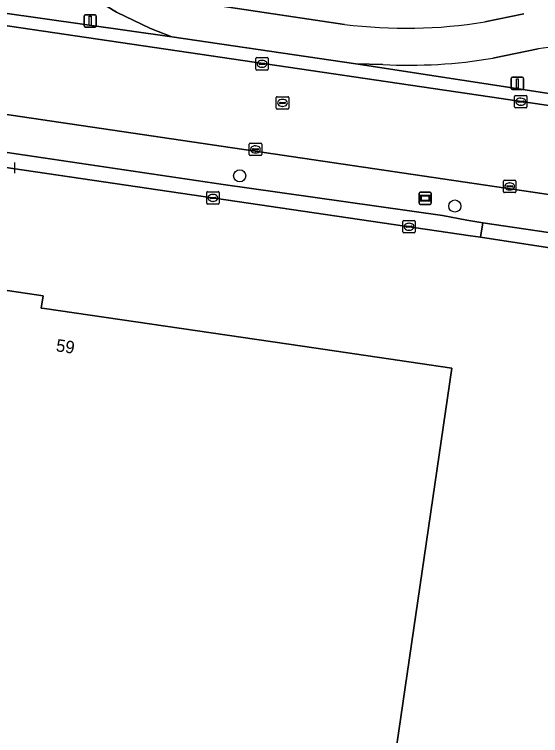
# Model space of a CAD drawing. Extents: x 163683 to 164494, y 382709 to 383872.
# Drawn here: x 163976.8 to 164019.2, y 382871.2 to 382929.4 of the extents above; entities that cross this region are included whole.
import ezdxf

# ---------------------------------------------------------------- set-up
doc = ezdxf.new("R2010")
doc.units = 0
for name, color, linetype in [('IMGEO_Berm_groen', 7, 'Continuous'), ('IMGEO_Boom', 7, 'Continuous'), ('IMGEO_Erf', 7, 'Continuous'), ('IMGEO_Fietspad_gesloten', 7, 'Continuous'), ('IMGEO_Groenvoorziening', 7, 'Continuous'), ('IMGEO_Kolk', 7, 'Continuous'), ('IMGEO_Lichtmast', 7, 'Continuous'), ('IMGEO_Pand', 7, 'Continuous'), ('IMGEO_Pand_nummerreeks', 7, 'Continuous'), ('IMGEO_Parkeervlak_open', 7, 'Continuous'), ('IMGEO_Rijbaan_lokaal_gesloten', 7, 'Continuous'), ('IMGEO_Rioolput', 7, 'Continuous'), ('IMGEO_Voetpad_open', 7, 'Continuous'), ('IMGEO_Wegwijzer', 7, 'Continuous')]:
    doc.layers.add(name, color=color, linetype=linetype)

msp = doc.modelspace()

# ---------------------------------------------------------------- linework, layer by layer
at = {"layer": 'IMGEO_Berm_groen'}
for points in [[(163977.61, 382933.565), (163972.719, 382934.26), (163972.455, 382932.414), (163974.035, 382930.016), (163975.632, 382929.767), (163975.61, 382929.557), (163989.459, 382927.606), (163987.76, 382928.269), (163985.007, 382929.591), (163980.275, 382932.495)], [(164018.998, 382926.621), (164015.338, 382925.885)], [(164006.479, 382925.375), (164004.308, 382925.42), (164021.439, 382922.798), (164021.489, 382922.998), (164022.745, 382922.805), (164025.341, 382924.645), (164025.619, 382926.481)]]:
    msp.add_lwpolyline(points, dxfattribs=at)
for centre, radius, start, end in [((164021.816, 382911.886), 15.002, 88.24642, 100.82637), ((164008.666, 382964.589), 39.275, 266.80827, 279.78133)]:
    msp.add_arc(centre, radius, start, end, dxfattribs=at)
at = {"layer": 'IMGEO_Boom'}
for centre in [(163994.942, 382916.385), (164012.282, 382913.951)]:
    msp.add_circle(centre, 0.489, dxfattribs=at)
at = {"layer": 'IMGEO_Erf'}
msp.add_lwpolyline([(163975.663, 382907.227), (163979.097, 382906.716), (163978.951, 382905.725), (163979.218, 382905.686), (164000, 382902.636), (164012.048, 382900.868), (164006.907, 382865.716), (164005.059, 382853.081), (164003.756, 382844.168), (164022.71, 382841.366), (164032.619, 382908.731), (164025.681, 382909.691), (164014.357, 382911.43), (164013.553, 382911.549), (163971.344, 382917.77)], dxfattribs=at)
at = {"layer": 'IMGEO_Fietspad_gesloten'}
for points in [[(163980.275, 382932.495), (163985.007, 382929.591), (163987.76, 382928.269), (163989.459, 382927.606), (164004.308, 382925.42), (164006.479, 382925.375)], [(164003.391, 382928.606), (163991.702, 382930.348)], [(164017.857, 382929.469), (164014.694, 382928.806)], [(164015.338, 382925.885), (164018.998, 382926.621)]]:
    msp.add_lwpolyline(points, dxfattribs=at)
for centre, radius, start, end in [((164008.348, 382967.934), 39.64, 262.8157, 279.21172), ((164021.816, 382911.886), 15.002, 88.24642, 100.82637), ((164008.666, 382964.589), 39.275, 266.80827, 279.78133)]:
    msp.add_arc(centre, radius, start, end, dxfattribs=at)
at = {"layer": 'IMGEO_Groenvoorziening'}
for points in [[(163991.702, 382930.348), (164003.391, 382928.606)], [(164014.694, 382928.806), (164017.857, 382929.469)]]:
    msp.add_lwpolyline(points, dxfattribs=at)
msp.add_arc((164008.348, 382967.934), 39.64, 262.8157, 279.21172, dxfattribs=at)
at = {"layer": 'IMGEO_Kolk'}
for p, q in [((163996.239, 382924.996), (163996.239, 382925.848)), ((163996.314, 382925.922), (163997.166, 382925.922)), ((163996.498, 382925.416), (163996.498, 382925.428)), ((163996.541, 382925.465), (163996.939, 382925.465)), ((163996.727, 382925.702), (163996.752, 382925.702)), ((163996.982, 382925.428), (163996.982, 382925.416)), ((163997.24, 382925.848), (163997.24, 382924.996)), ((163997.166, 382924.922), (163996.314, 382924.922)), ((163996.936, 382925.379), (163996.538, 382925.379)), ((163996.75, 382925.142), (163996.725, 382925.142)), ((164017.097, 382921.945), (164017.097, 382922.797)), ((164017.172, 382922.871), (164018.024, 382922.871)), ((164017.585, 382922.651), (164017.61, 382922.651)), ((164018.098, 382922.797), (164018.098, 382921.945)), ((164017.356, 382922.365), (164017.356, 382922.377)), ((164017.794, 382922.328), (164017.396, 382922.328)), ((164017.399, 382922.414), (164017.797, 382922.414)), ((164017.608, 382922.091), (164017.583, 382922.091)), ((164017.84, 382922.377), (164017.84, 382922.365)), ((164018.024, 382921.871), (164017.172, 382921.871)), ((163995.788, 382919.025), (163996.64, 382919.025)), ((163995.713, 382918.099), (163995.713, 382918.951)), ((163995.972, 382918.519), (163995.972, 382918.531)), ((163996.41, 382918.482), (163996.012, 382918.482)), ((163996.015, 382918.568), (163996.413, 382918.568)), ((163996.201, 382918.805), (163996.226, 382918.805)), ((163996.456, 382918.531), (163996.456, 382918.519)), ((163996.714, 382918.951), (163996.714, 382918.099)), ((163996.64, 382918.025), (163995.788, 382918.025)), ((163996.224, 382918.245), (163996.199, 382918.245)), ((163976.784, 382917.469), (163976.784, 382916.617)), ((164016.203, 382915.109), (164016.203, 382915.961)), ((164016.278, 382916.035), (164017.13, 382916.035)), ((164016.462, 382915.529), (164016.462, 382915.541)), ((164016.505, 382915.578), (164016.903, 382915.578)), ((164016.691, 382915.815), (164016.716, 382915.815)), ((164016.946, 382915.541), (164016.946, 382915.529)), ((164017.204, 382915.961), (164017.204, 382915.109)), ((163992.283, 382914.185), (163992.283, 382915.037)), ((163992.358, 382915.111), (163993.21, 382915.111)), ((163993.284, 382915.037), (163993.284, 382914.185)), ((164017.13, 382915.035), (164016.278, 382915.035)), ((164016.9, 382915.492), (164016.502, 382915.492)), ((164016.714, 382915.255), (164016.689, 382915.255)), ((163992.542, 382914.605), (163992.542, 382914.617)), ((163992.98, 382914.568), (163992.582, 382914.568)), ((163992.585, 382914.654), (163992.983, 382914.654)), ((163992.771, 382914.891), (163992.796, 382914.891)), ((163993.026, 382914.617), (163993.026, 382914.605)), ((163993.21, 382914.111), (163992.358, 382914.111)), ((163992.794, 382914.331), (163992.769, 382914.331)), ((164008.089, 382911.859), (164008.089, 382912.711)), ((164008.164, 382912.785), (164009.016, 382912.785)), ((164009.09, 382912.711), (164009.09, 382911.859)), ((164008.348, 382912.279), (164008.348, 382912.291)), ((164008.786, 382912.242), (164008.388, 382912.242)), ((164008.391, 382912.328), (164008.789, 382912.328)), ((164008.577, 382912.565), (164008.602, 382912.565)), ((164008.832, 382912.291), (164008.832, 382912.279)), ((164009.016, 382911.785), (164008.164, 382911.785)), ((164008.6, 382912.005), (164008.575, 382912.005))]:
    msp.add_line(p, q, dxfattribs=at)
for points in [[(163996.239, 382924.996), (163996.239, 382925.848)], [(163996.314, 382925.922), (163997.166, 382925.922)], [(163997.24, 382925.848), (163997.24, 382924.996)], [(163997.166, 382924.922), (163996.314, 382924.922)], [(164017.097, 382921.945), (164017.097, 382922.797)], [(164017.172, 382922.871), (164018.024, 382922.871)], [(164018.098, 382922.797), (164018.098, 382921.945)], [(164018.024, 382921.871), (164017.172, 382921.871)], [(163995.788, 382919.025), (163996.64, 382919.025)], [(163995.713, 382918.099), (163995.713, 382918.951)], [(163996.714, 382918.951), (163996.714, 382918.099)], [(163996.64, 382918.025), (163995.788, 382918.025)], [(163976.784, 382917.469), (163976.784, 382916.617)], [(164016.203, 382915.109), (164016.203, 382915.961)], [(164016.278, 382916.035), (164017.13, 382916.035)], [(164017.204, 382915.961), (164017.204, 382915.109)], [(163992.283, 382914.185), (163992.283, 382915.037)], [(163992.358, 382915.111), (163993.21, 382915.111)], [(163993.284, 382915.037), (163993.284, 382914.185)], [(164017.13, 382915.035), (164016.278, 382915.035)], [(163993.21, 382914.111), (163992.358, 382914.111)], [(164008.089, 382911.859), (164008.089, 382912.711)], [(164008.164, 382912.785), (164009.016, 382912.785)], [(164009.09, 382912.711), (164009.09, 382911.859)], [(164009.016, 382911.785), (164008.164, 382911.785)]]:
    msp.add_lwpolyline(points, dxfattribs=at)
for centre, radius, start, end in [((163996.316, 382925.846), 0.0765, 91.55205, 178.44795), ((163996.316, 382925.846), 0.0765, 91.55205, 178.44795), ((163996.538, 382925.425), 0.0403, 85.87752, 175.75265), ((163996.535, 382925.415), 0.0366, 178.93798, 274.71019), ((163996.939, 382925.422), 0.043, 264.86636, 352.45326), ((163996.943, 382925.427), 0.0386, 1.73085, 96.63898), ((163997.164, 382925.846), 0.0765, 1.55205, 88.44795), ((163997.164, 382925.846), 0.0765, 1.55205, 88.44795), ((163996.316, 382924.998), 0.0765, 181.55205, 268.44795), ((163996.316, 382924.998), 0.0765, 181.55205, 268.44795), ((163997.164, 382924.998), 0.0765, 271.55205, 358.44795), ((163997.164, 382924.998), 0.0765, 271.55205, 358.44795), ((164017.174, 382922.795), 0.0765, 91.55205, 178.44795), ((164017.174, 382922.795), 0.0765, 91.55205, 178.44795), ((164018.022, 382922.795), 0.0765, 1.55205, 88.44795), ((164018.022, 382922.795), 0.0765, 1.55205, 88.44795), ((164017.174, 382921.947), 0.0765, 181.55205, 268.44795), ((164017.174, 382921.947), 0.0765, 181.55205, 268.44795), ((164017.396, 382922.374), 0.0403, 85.87752, 175.75265), ((164017.393, 382922.364), 0.0366, 178.93798, 274.71019), ((164017.797, 382922.371), 0.043, 264.86636, 352.45326), ((164017.801, 382922.376), 0.0386, 1.73085, 96.63898), ((164018.022, 382921.947), 0.0765, 271.55205, 358.44795), ((164018.022, 382921.947), 0.0765, 271.55205, 358.44795), ((163995.79, 382918.949), 0.0765, 91.55205, 178.44795), ((163995.79, 382918.949), 0.0765, 91.55205, 178.44795), ((163996.638, 382918.949), 0.0765, 1.55205, 88.44795), ((163996.638, 382918.949), 0.0765, 1.55205, 88.44795), ((163996.012, 382918.528), 0.0403, 85.87752, 175.75265), ((163996.009, 382918.518), 0.0366, 178.93798, 274.71019), ((163996.413, 382918.525), 0.043, 264.86636, 352.45326), ((163996.417, 382918.53), 0.0386, 1.73085, 96.63898), ((163995.79, 382918.101), 0.0765, 181.55205, 268.44795), ((163995.79, 382918.101), 0.0765, 181.55205, 268.44795), ((163996.638, 382918.101), 0.0765, 271.55205, 358.44795), ((163996.638, 382918.101), 0.0765, 271.55205, 358.44795), ((164016.28, 382915.959), 0.0765, 91.55205, 178.44795), ((164016.28, 382915.959), 0.0765, 91.55205, 178.44795), ((164016.502, 382915.538), 0.0403, 85.87752, 175.75265), ((164016.499, 382915.528), 0.0366, 178.93798, 274.71019), ((164016.903, 382915.535), 0.043, 264.86636, 352.45326), ((164016.907, 382915.54), 0.0386, 1.73085, 96.63898), ((164017.128, 382915.959), 0.0765, 1.55205, 88.44795), ((164017.128, 382915.959), 0.0765, 1.55205, 88.44795), ((163992.36, 382915.035), 0.0765, 91.55205, 178.44795), ((163992.36, 382915.035), 0.0765, 91.55205, 178.44795), ((163993.208, 382915.035), 0.0765, 1.55205, 88.44795), ((163993.208, 382915.035), 0.0765, 1.55205, 88.44795), ((164016.28, 382915.111), 0.0765, 181.55205, 268.44795), ((164016.28, 382915.111), 0.0765, 181.55205, 268.44795), ((164017.128, 382915.111), 0.0765, 271.55205, 358.44795), ((164017.128, 382915.111), 0.0765, 271.55205, 358.44795), ((163992.582, 382914.614), 0.0403, 85.87752, 175.75265), ((163992.579, 382914.604), 0.0366, 178.93798, 274.71019), ((163992.983, 382914.611), 0.043, 264.86636, 352.45326), ((163992.987, 382914.616), 0.0386, 1.73085, 96.63898), ((163992.36, 382914.187), 0.0765, 181.55205, 268.44795), ((163992.36, 382914.187), 0.0765, 181.55205, 268.44795), ((163993.208, 382914.187), 0.0765, 271.55205, 358.44795), ((163993.208, 382914.187), 0.0765, 271.55205, 358.44795), ((164008.166, 382912.709), 0.0765, 91.55205, 178.44795), ((164008.166, 382912.709), 0.0765, 91.55205, 178.44795), ((164009.014, 382912.709), 0.0765, 1.55205, 88.44795), ((164009.014, 382912.709), 0.0765, 1.55205, 88.44795), ((164008.388, 382912.288), 0.0403, 85.87752, 175.75265), ((164008.385, 382912.278), 0.0366, 178.93798, 274.71019), ((164008.789, 382912.285), 0.043, 264.86636, 352.45326), ((164008.793, 382912.29), 0.0386, 1.73085, 96.63898), ((164008.166, 382911.861), 0.0765, 181.55205, 268.44795), ((164008.166, 382911.861), 0.0765, 181.55205, 268.44795), ((164009.014, 382911.861), 0.0765, 271.55205, 358.44795), ((164009.014, 382911.861), 0.0765, 271.55205, 358.44795)]:
    msp.add_arc(centre, radius, start, end, dxfattribs=at)
for centre, major_axis, ratio, start_param, end_param in [((163996.726, 382925.422), (-0.387, 0.002), 0.722429, 4.712389, 7.853982), ((163996.751, 382925.422), (-0.39, 0.002), 0.717154, 1.570796, 4.712389), ((164017.584, 382922.371), (-0.387, 0.002), 0.722429, 4.712389, 7.853982), ((164017.609, 382922.371), (-0.39, 0.002), 0.717154, 1.570796, 4.712389), ((163996.2, 382918.525), (-0.387, 0.002), 0.722429, 4.712389, 7.853982), ((163996.225, 382918.525), (-0.39, 0.002), 0.717154, 1.570796, 4.712389), ((164016.69, 382915.535), (-0.387, 0.002), 0.722429, 4.712389, 7.853982), ((164016.715, 382915.535), (-0.39, 0.002), 0.717154, 1.570796, 4.712389), ((163992.77, 382914.611), (-0.387, 0.002), 0.722429, 4.712389, 7.853982), ((163992.795, 382914.611), (-0.39, 0.002), 0.717154, 1.570796, 4.712389), ((164008.576, 382912.285), (-0.387, 0.002), 0.722429, 4.712389, 7.853982), ((164008.601, 382912.285), (-0.39, 0.002), 0.717154, 1.570796, 4.712389)]:
    msp.add_ellipse(centre, major_axis=major_axis, ratio=ratio, start_param=start_param, end_param=end_param, dxfattribs=at)
at = {"layer": 'IMGEO_Lichtmast'}
for p, q in [((163982.392, 382928.483), (163982.392, 382929.283)), ((163982.392, 382929.283), (163982.392, 382928.483)), ((163982.492, 382929.383), (163983.282, 382929.383)), ((163983.282, 382929.383), (163982.492, 382929.383)), ((163983.382, 382929.283), (163983.382, 382928.483)), ((163983.382, 382928.483), (163983.382, 382929.283)), ((163983.282, 382928.383), (163982.492, 382928.383)), ((163982.492, 382928.383), (163983.282, 382928.383)), ((164016.825, 382923.444), (164016.825, 382924.244)), ((164016.825, 382924.244), (164016.825, 382923.444)), ((164016.925, 382924.344), (164017.715, 382924.344)), ((164017.715, 382924.344), (164016.925, 382924.344)), ((164017.815, 382924.244), (164017.815, 382923.444)), ((164017.815, 382923.444), (164017.815, 382924.244)), ((164017.715, 382923.344), (164016.925, 382923.344)), ((164016.925, 382923.344), (164017.715, 382923.344))]:
    msp.add_line(p, q, dxfattribs=at)
for points in [[(163982.812, 382929.258), (163982.962, 382929.258), (163982.962, 382928.508), (163982.812, 382928.508), (163982.812, 382929.258)], [(164017.245, 382924.219), (164017.395, 382924.219), (164017.395, 382923.469), (164017.245, 382923.469), (164017.245, 382924.219)]]:
    msp.add_lwpolyline(points, dxfattribs=at)
for centre, start, end in [((163982.492, 382929.283), 90, 180), ((163982.492, 382929.283), 90, 180), ((163983.282, 382929.283), 0, 90), ((163983.282, 382929.283), 360, 90), ((163982.492, 382928.483), 180, 270), ((163982.492, 382928.483), 180, 270), ((163983.282, 382928.483), 270, 0), ((163983.282, 382928.483), 270, 0), ((164016.925, 382924.244), 90, 180), ((164016.925, 382924.244), 90, 180), ((164017.715, 382924.244), 0, 90), ((164017.715, 382924.244), 360, 90), ((164016.925, 382923.444), 180, 270), ((164016.925, 382923.444), 180, 270), ((164017.715, 382923.444), 270, 0), ((164017.715, 382923.444), 270, 0)]:
    msp.add_arc(centre, 0.1, start, end, dxfattribs=at)
at = {"layer": 'IMGEO_Pand'}
msp.add_lwpolyline([(164012.048, 382900.868), (164000, 382902.636), (163979.218, 382905.686), (163978.951, 382905.725), (163979.097, 382906.716), (163975.663, 382907.227), (163975.833, 382908.309), (163968.409, 382908.235), (163968.213, 382908.233), (163968.087, 382907.351), (163957.239, 382908.899), (163957.203, 382908.649), (163954.969, 382893.263), (163951.338, 382867.969), (163948.745, 382852.096), (164000, 382844.709), (164003.756, 382844.168), (164005.059, 382853.081), (164006.907, 382865.716)], close=True, dxfattribs=at)
at = {"layer": 'IMGEO_Parkeervlak_open'}
for points in [[(164166.332, 382893.113), (164033.326, 382912.894), (164021.113, 382914.698), (163965.93, 382922.852)], [(163975.455, 382918.386), (163993.603, 382915.695), (163995.696, 382915.393), (164011.29, 382913.202), (164013.239, 382912.818), (164014.541, 382912.605), (164025.865, 382910.928), (164031.6, 382910.081), (164032.786, 382909.904), (164033.609, 382909.781), (164042.707, 382908.456), (164052.577, 382906.985), (164054.697, 382906.667), (164069.708, 382904.418), (164072.487, 382904.039), (164080.21, 382902.866), (164086.798, 382901.866)]]:
    msp.add_lwpolyline(points, dxfattribs=at)
at = {"layer": 'IMGEO_Rijbaan_lokaal_gesloten'}
msp.add_lwpolyline([(163919.071, 382929.775), (163929.575, 382928.223), (163934.445, 382927.503), (163949.269, 382925.313), (163960.027, 382923.724), (163965.93, 382922.852), (164021.113, 382914.698), (164033.326, 382912.894), (164166.332, 382893.113), (164171.815, 382892.288), (164171.848, 382892.493), (164173.872, 382892.164), (164174.911, 382898.979), (164170.414, 382899.665), (164165.758, 382900.346), (164148.504, 382902.921), (164136.237, 382904.741), (164091.335, 382911.423), (164079.7, 382913.184), (164033.425, 382920.068), (164021.948, 382921.76), (164021.301, 382921.855), (163975.435, 382928.591), (163963.827, 382930.3)], dxfattribs=at)
at = {"layer": 'IMGEO_Rioolput'}
for p, q in [((163997.892, 382921.846), (163997.892, 382922.698)), ((163997.967, 382922.772), (163998.819, 382922.772)), ((163998.38, 382922.552), (163998.405, 382922.552)), ((163998.893, 382922.698), (163998.893, 382921.846)), ((163998.151, 382922.266), (163998.151, 382922.278)), ((163998.589, 382922.229), (163998.191, 382922.229)), ((163998.194, 382922.315), (163998.592, 382922.315)), ((163998.403, 382921.992), (163998.378, 382921.992)), ((163998.635, 382922.278), (163998.635, 382922.266)), ((163998.819, 382921.772), (163997.967, 382921.772))]:
    msp.add_line(p, q, dxfattribs=at)
for points in [[(163997.892, 382921.846), (163997.892, 382922.698)], [(163997.967, 382922.772), (163998.819, 382922.772)], [(163998.893, 382922.698), (163998.893, 382921.846)], [(163998.819, 382921.772), (163997.967, 382921.772)]]:
    msp.add_lwpolyline(points, dxfattribs=at)
for centre, radius, start, end in [((163997.969, 382922.696), 0.0765, 91.55205, 178.44795), ((163997.969, 382922.696), 0.0765, 91.55205, 178.44795), ((163998.817, 382922.696), 0.0765, 1.55205, 88.44795), ((163998.817, 382922.696), 0.0765, 1.55205, 88.44795), ((163998.191, 382922.275), 0.0403, 85.87752, 175.75265), ((163998.188, 382922.265), 0.0366, 178.93798, 274.71019), ((163998.592, 382922.272), 0.043, 264.86636, 352.45326), ((163998.596, 382922.277), 0.0386, 1.73085, 96.63898), ((163997.969, 382921.848), 0.0765, 181.55205, 268.44795), ((163997.969, 382921.848), 0.0765, 181.55205, 268.44795), ((163998.817, 382921.848), 0.0765, 271.55205, 358.44795), ((163998.817, 382921.848), 0.0765, 271.55205, 358.44795)]:
    msp.add_arc(centre, radius, start, end, dxfattribs=at)
for centre, major_axis, ratio, start_param, end_param in [((163998.379, 382922.272), (-0.387, 0.002), 0.722429, 4.712389, 7.853982), ((163998.404, 382922.272), (-0.39, 0.002), 0.717154, 1.570796, 4.712389)]:
    msp.add_ellipse(centre, major_axis=major_axis, ratio=ratio, start_param=start_param, end_param=end_param, dxfattribs=at)
at = {"layer": 'IMGEO_Voetpad_open'}
for points in [[(163975.435, 382928.591), (164021.301, 382921.855), (164021.439, 382922.798), (164004.308, 382925.42), (163989.459, 382927.606), (163975.61, 382929.557)], [(163971.344, 382917.77), (164013.553, 382911.549), (164014.357, 382911.43), (164014.541, 382912.605), (164013.239, 382912.818), (164011.29, 382913.202), (163995.696, 382915.393), (163993.603, 382915.695), (163975.455, 382918.386), (163973.477, 382918.673), (163971.513, 382918.966)], [(164014.541, 382912.605), (164014.357, 382911.43), (164025.681, 382909.691), (164025.865, 382910.928)]]:
    msp.add_lwpolyline(points, close=True, dxfattribs=at)
at = {"layer": 'IMGEO_Wegwijzer'}
for p, q in [((164009.396, 382914.184), (164009.396, 382914.984)), ((164009.396, 382914.984), (164009.396, 382914.184)), ((164009.496, 382915.084), (164010.286, 382915.084)), ((164010.286, 382915.084), (164009.496, 382915.084)), ((164010.386, 382914.984), (164010.386, 382914.184)), ((164010.386, 382914.184), (164010.386, 382914.984)), ((164010.286, 382914.084), (164009.496, 382914.084)), ((164009.496, 382914.084), (164010.286, 382914.084))]:
    msp.add_line(p, q, dxfattribs=at)
for points in [[(164009.497, 382914.816), (164010.285, 382914.816), (164010.285, 382914.352), (164009.497, 382914.352), (164009.497, 382914.816)], [(164009.562, 382914.751), (164009.562, 382914.417), (164010.22, 382914.417), (164010.22, 382914.751), (164009.562, 382914.751)]]:
    msp.add_lwpolyline(points, dxfattribs=at)
for centre, start, end in [((164009.496, 382914.984), 90, 180), ((164009.496, 382914.984), 90, 180), ((164010.286, 382914.984), 0, 90), ((164010.286, 382914.984), 360, 90), ((164009.496, 382914.184), 180, 270), ((164009.496, 382914.184), 180, 270), ((164010.286, 382914.184), 270, 0), ((164010.286, 382914.184), 270, 0)]:
    msp.add_arc(centre, 0.1, start, end, dxfattribs=at)

# ---------------------------------------------------------------- texts
at = {"layer": 'IMGEO_Pand_nummerreeks'}
msp.add_text('59', height=1, rotation=351.65127, dxfattribs=at).set_placement((163980.087, 382902.243))

doc.saveas('drawing.dxf')
